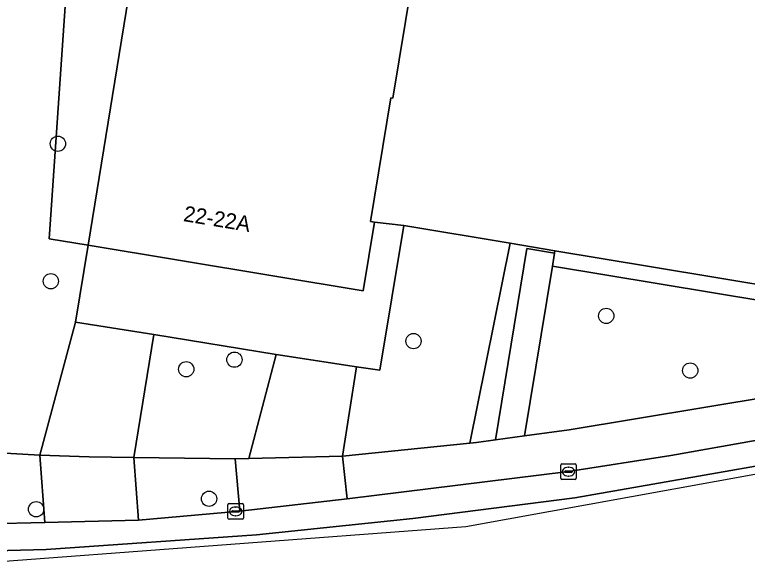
# Model space of a CAD drawing. Extents: x 163683 to 164494, y 382709 to 383872.
# Drawn here: x 164327.55 to 164374.52, y 383368.61 to 383403.9 of the extents above; entities that cross this region are included whole.
import ezdxf

# ---------------------------------------------------------------- set-up
doc = ezdxf.new("R2010")
doc.units = 0
for name, color, linetype in [('IMGEO_Boom', 7, 'Continuous'), ('IMGEO_Groenvoorziening', 7, 'Continuous'), ('IMGEO_Kolk', 7, 'Continuous'), ('IMGEO_Pand', 7, 'Continuous'), ('IMGEO_Pand_nummerreeks', 7, 'Continuous'), ('IMGEO_Rijbaan_lokaal_gesloten', 7, 'Continuous'), ('IMGEO_Voetpad_open', 7, 'Continuous')]:
    doc.layers.add(name, color=color, linetype=linetype)

msp = doc.modelspace()

# ---------------------------------------------------------------- linework, layer by layer
at = {"layer": 'IMGEO_Boom'}
for centre in [(164330.317, 383395.633), (164329.864, 383386.819), (164365.469, 383384.598), (164353.115, 383382.98), (164341.633, 383381.791), (164338.545, 383381.177), (164370.854, 383381.095), (164340.008, 383372.878), (164328.923, 383372.203)]:
    msp.add_circle(centre, 0.489, dxfattribs=at)
at = {"layer": 'IMGEO_Groenvoorziening'}
for points in [[(164347.766, 383490.27), (164351.207, 383498.56), (164347.146, 383499.264), (164344.104, 383491.762), (164338.188, 383470.615), (164328.816, 383437.351), (164326.84, 383410.117), (164326.522, 383406.076), (164325.51, 383389.302), (164324.553, 383375.896), (164325.813, 383375.858), (164329.156, 383375.667), (164331.444, 383384.204), (164332.258, 383389.127), (164329.761, 383389.54), (164332.945, 383435.801), (164340.038, 383462.831)], [(164338.051, 383426.206), (164340.276, 383425.839), (164343.721, 383446.222), (164339.692, 383446.897), (164340.198, 383449.914), (164344.227, 383449.238), (164345.024, 383453.367), (164351.999, 383495.737), (164352.434, 383498.348), (164351.207, 383498.56), (164347.766, 383490.27), (164340.038, 383462.831), (164332.945, 383435.801), (164329.761, 383389.54), (164332.258, 383389.127), (164336.674, 383416.357)], [(164348.558, 383375.606), (164356.72, 383376.438), (164359.322, 383389.251), (164352.497, 383390.384), (164350.964, 383381.128), (164349.463, 383381.341)], [(164356.72, 383376.438), (164357.148, 383376.482), (164358.361, 383376.648), (164360.381, 383388.91), (164362.157, 383388.616), (164362.183, 383388.776), (164359.322, 383389.251)], [(164362.157, 383388.616), (164362.021, 383387.789), (164385.904, 383383.826), (164386.026, 383384.819), (164368.246, 383387.77), (164362.183, 383388.776)], [(164341.682, 383375.438), (164342.552, 383375.459), (164344.31, 383382.116), (164336.47, 383383.408), (164335.183, 383375.518)]]:
    msp.add_lwpolyline(points, close=True, dxfattribs=at)
msp.add_lwpolyline([(164385.771, 383382.748), (164385.904, 383383.826), (164362.021, 383387.789), (164360.227, 383376.903), (164363.088, 383377.295), (164376.099, 383379.459), (164384.249, 383380.992)], dxfattribs=at)
at = {"layer": 'IMGEO_Kolk'}
for p, q in [((164362.625, 383375.114), (164363.477, 383375.114)), ((164362.55, 383374.188), (164362.55, 383375.04)), ((164362.809, 383374.608), (164362.809, 383374.62)), ((164362.852, 383374.657), (164363.25, 383374.657)), ((164363.038, 383374.894), (164363.063, 383374.894)), ((164363.293, 383374.62), (164363.293, 383374.608)), ((164363.551, 383375.04), (164363.551, 383374.188)), ((164363.247, 383374.571), (164362.849, 383374.571)), ((164363.061, 383374.334), (164363.036, 383374.334)), ((164363.477, 383374.114), (164362.625, 383374.114)), ((164341.217, 383371.641), (164341.217, 383372.493)), ((164341.292, 383372.567), (164342.144, 383372.567)), ((164341.705, 383372.347), (164341.73, 383372.347)), ((164342.218, 383372.493), (164342.218, 383371.641)), ((164341.476, 383372.061), (164341.476, 383372.073)), ((164341.914, 383372.024), (164341.516, 383372.024)), ((164341.519, 383372.11), (164341.917, 383372.11)), ((164341.96, 383372.073), (164341.96, 383372.061)), ((164342.144, 383371.567), (164341.292, 383371.567)), ((164341.728, 383371.787), (164341.703, 383371.787))]:
    msp.add_line(p, q, dxfattribs=at)
for points in [[(164362.625, 383375.114), (164363.477, 383375.114)], [(164362.55, 383374.188), (164362.55, 383375.04)], [(164363.551, 383375.04), (164363.551, 383374.188)], [(164363.477, 383374.114), (164362.625, 383374.114)], [(164341.217, 383371.641), (164341.217, 383372.493)], [(164341.292, 383372.567), (164342.144, 383372.567)], [(164342.218, 383372.493), (164342.218, 383371.641)], [(164342.144, 383371.567), (164341.292, 383371.567)]]:
    msp.add_lwpolyline(points, dxfattribs=at)
for centre, radius, start, end in [((164362.627, 383375.038), 0.0765, 91.552, 178.448), ((164362.627, 383375.038), 0.0765, 91.552, 178.448), ((164363.475, 383375.038), 0.0765, 1.552, 88.448), ((164363.475, 383375.038), 0.0765, 1.552, 88.448), ((164362.849, 383374.617), 0.0403, 85.8775, 175.7526), ((164363.254, 383374.619), 0.0386, 1.7309, 96.639), ((164362.627, 383374.19), 0.0765, 181.552, 268.448), ((164362.627, 383374.19), 0.0765, 181.552, 268.448), ((164362.846, 383374.607), 0.0366, 178.938, 274.7102), ((164363.25, 383374.614), 0.043, 264.8664, 352.4533), ((164363.475, 383374.19), 0.0765, 271.552, 358.448), ((164363.475, 383374.19), 0.0765, 271.552, 358.448), ((164341.294, 383372.491), 0.0765, 91.552, 178.448), ((164341.294, 383372.491), 0.0765, 91.552, 178.448), ((164342.142, 383372.491), 0.0765, 1.552, 88.448), ((164342.142, 383372.491), 0.0765, 1.552, 88.448), ((164341.516, 383372.07), 0.0403, 85.8775, 175.7526), ((164341.513, 383372.06), 0.0366, 178.938, 274.7102), ((164341.917, 383372.067), 0.043, 264.8664, 352.4533), ((164341.921, 383372.072), 0.0386, 1.7309, 96.639), ((164341.294, 383371.643), 0.0765, 181.552, 268.448), ((164341.294, 383371.643), 0.0765, 181.552, 268.448), ((164342.142, 383371.643), 0.0765, 271.552, 358.448), ((164342.142, 383371.643), 0.0765, 271.552, 358.448)]:
    msp.add_arc(centre, radius, start, end, dxfattribs=at)
for centre, major_axis, ratio, start_param, end_param in [((164363.037, 383374.614), (-0.387, 0.002), 0.722429, 4.712389, 7.853982), ((164363.062, 383374.614), (-0.39, 0.002), 0.717154, 1.570796, 4.712389), ((164341.704, 383372.067), (-0.387, 0.002), 0.722429, 4.712389, 7.853982), ((164341.729, 383372.067), (-0.39, 0.002), 0.717154, 1.570796, 4.712389)]:
    msp.add_ellipse(centre, major_axis=major_axis, ratio=ratio, start_param=start_param, end_param=end_param, dxfattribs=at)
at = {"layer": 'IMGEO_Pand'}
msp.add_lwpolyline([(164375.579, 383420.036), (164373.652, 383420.356), (164373.628, 383420.211), (164372.015, 383410.491), (164371.82, 383410.523), (164354.238, 383413.442), (164351.785, 383398.549), (164351.66, 383398.57), (164350.355, 383390.645), (164350.624, 383390.601), (164352.497, 383390.384), (164359.322, 383389.251), (164362.183, 383388.776), (164368.246, 383387.77), (164386.026, 383384.819)], dxfattribs=at)
msp.add_lwpolyline([(164350.624, 383390.601), (164350.355, 383390.645), (164351.66, 383398.57), (164351.785, 383398.549), (164354.238, 383413.442), (164336.674, 383416.357), (164332.258, 383389.127), (164349.884, 383386.211)], close=True, dxfattribs=at)
at = {"layer": 'IMGEO_Rijbaan_lokaal_gesloten'}
for points in [[(164312.01, 383369.045), (164312.445, 383369.009), (164312.487, 383368.61), (164324.616, 383368.714), (164356.475, 383371.092), (164401.663, 383379.276), (164425.545, 383388.682), (164463.906, 383408.505), (164492.967, 383431.62)], [(164311.915, 383371.653), (164312.054, 383369.76), (164322.165, 383369.437), (164329.573, 383369.616), (164343.058, 383370.563), (164353.076, 383371.613), (164363.456, 383372.944), (164377.604, 383375.42), (164387.773, 383377.445), (164396.97, 383379.627), (164404.69, 383381.733), (164412.13, 383384.298), (164416.121, 383385.853), (164417.931, 383386.713)], [(164417.931, 383386.713), (164416.121, 383385.853), (164412.13, 383384.298), (164404.69, 383381.733), (164396.97, 383379.627), (164387.773, 383377.445), (164377.604, 383375.42), (164363.456, 383372.944), (164353.076, 383371.613), (164343.058, 383370.563), (164329.573, 383369.616), (164322.165, 383369.437), (164312.054, 383369.76)], [(164375.155, 383376.627), (164369.608, 383375.647), (164363.051, 383374.614), (164348.852, 383372.868), (164341.973, 383372.091), (164335.486, 383371.514), (164329.489, 383371.365), (164322.239, 383371.189), (164318.535, 383371.284), (164311.915, 383371.653)]]:
    msp.add_lwpolyline(points, dxfattribs=at)
at = {"layer": 'IMGEO_Voetpad_open'}
for points in [[(164331.444, 383384.204), (164336.47, 383383.408), (164344.31, 383382.116), (164349.463, 383381.341), (164350.964, 383381.128), (164352.497, 383390.384), (164350.624, 383390.601), (164349.884, 383386.211), (164332.258, 383389.127)], [(164360.227, 383376.903), (164362.021, 383387.789), (164362.157, 383388.616), (164360.381, 383388.91), (164358.361, 383376.648)], [(164329.156, 383375.667), (164332.314, 383375.564), (164335.183, 383375.518), (164336.47, 383383.408), (164331.444, 383384.204)], [(164348.558, 383375.606), (164349.463, 383381.341), (164344.31, 383382.116), (164342.552, 383375.459)], [(164386.044, 383378.693), (164385.601, 383381.2), (164384.249, 383380.992), (164376.099, 383379.459), (164363.088, 383377.295), (164360.227, 383376.903), (164358.361, 383376.648), (164357.148, 383376.482), (164356.72, 383376.438), (164348.558, 383375.606), (164348.852, 383372.868), (164363.051, 383374.614), (164369.608, 383375.647), (164375.155, 383376.627)], [(164329.156, 383375.667), (164329.489, 383371.365), (164335.486, 383371.514), (164335.183, 383375.518), (164332.314, 383375.564)], [(164341.973, 383372.091), (164348.852, 383372.868), (164348.558, 383375.606), (164342.552, 383375.459), (164341.682, 383375.438)], [(164341.973, 383372.091), (164341.682, 383375.438), (164335.183, 383375.518), (164335.486, 383371.514)]]:
    msp.add_lwpolyline(points, close=True, dxfattribs=at)
msp.add_lwpolyline([(164318.645, 383372.916), (164318.535, 383371.284), (164322.239, 383371.189), (164329.489, 383371.365), (164329.156, 383375.667), (164325.813, 383375.858), (164324.553, 383375.896), (164323.923, 383375.915), (164323.292, 383375.934), (164323.075, 383375.943), (164295.109, 383377.483), (164290.175, 383376.446), (164290.584, 383371.265)], dxfattribs=at)

# ---------------------------------------------------------------- texts
at = {"layer": 'IMGEO_Pand_nummerreeks'}
msp.add_text('22-22A', height=1, rotation=350.6062, dxfattribs=at).set_placement((164338.319, 383390.679))

doc.saveas('drawing.dxf')
